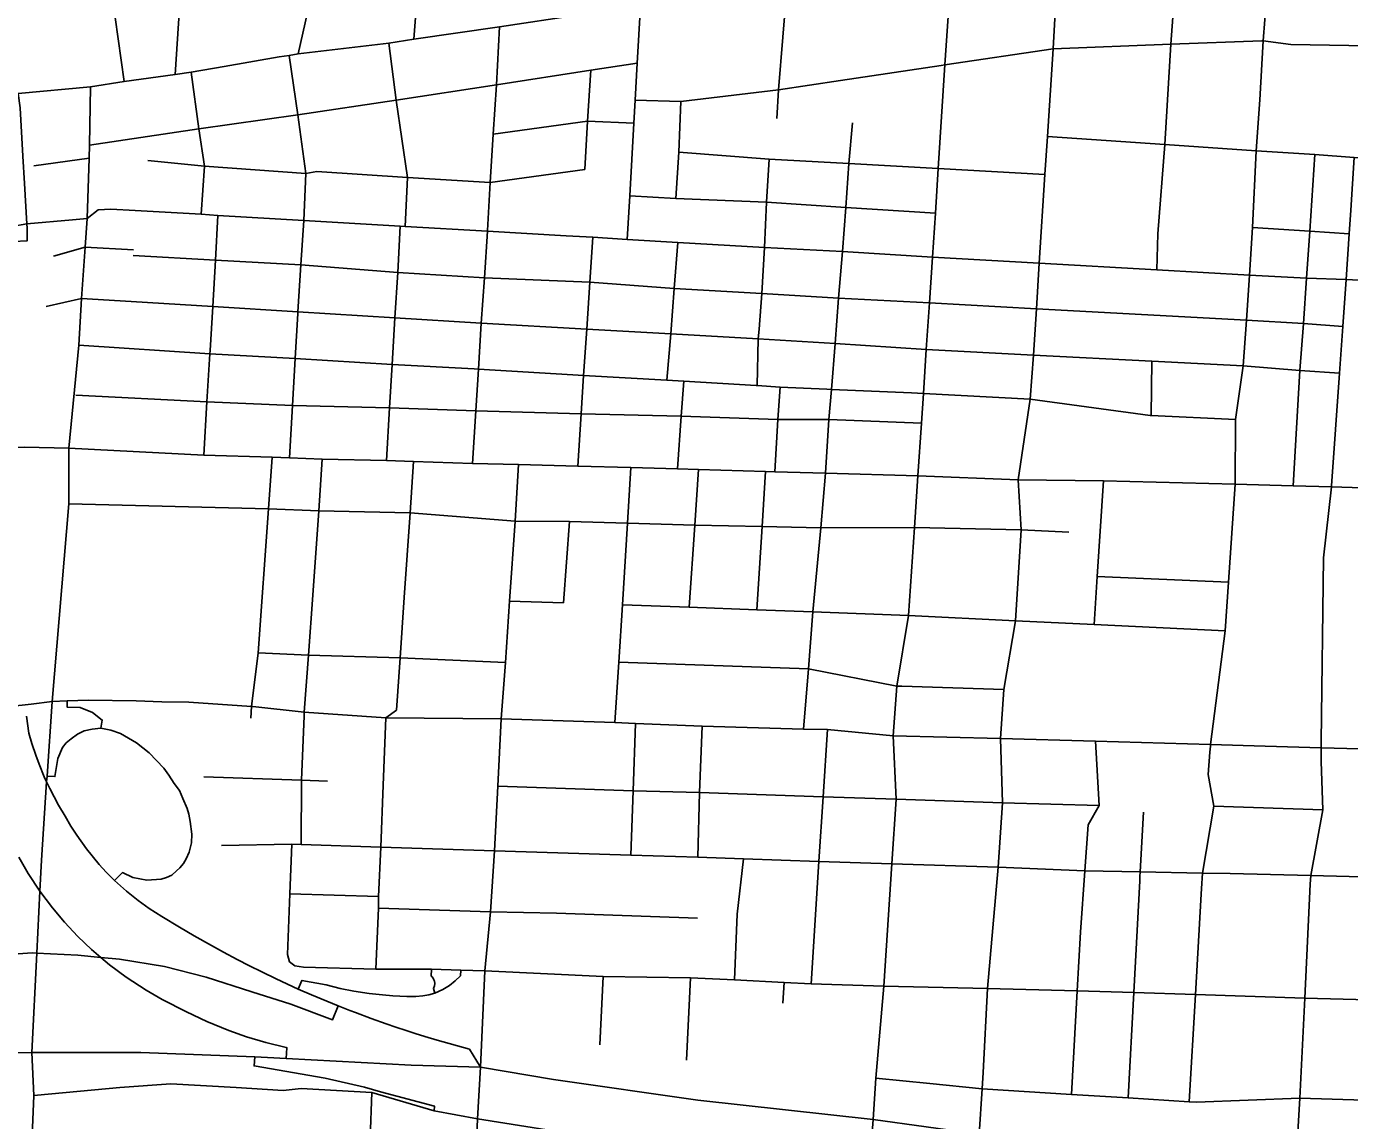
# Model space of a CAD drawing. Extents: x 1755200 to 1902939, y 644115 to 788070.
# Drawn here: x 1833258 to 1838166, y 712005 to 716065 of the extents above; entities that cross this region are included whole.
import ezdxf

# ---------------------------------------------------------------- set-up
doc = ezdxf.new("R2010")
doc.units = 0
for name, color, linetype in [('GM_X_City_Street', 7, 'Continuous'), ('GM_X_Interchange_Ramps', 7, 'Continuous'), ('GM_X_Interstate_Route', 7, 'Continuous'), ('GM_X_US_Route', 7, 'Continuous')]:
    doc.layers.add(name, color=color, linetype=linetype)

msp = doc.modelspace()

# ---------------------------------------------------------------- linework, layer by layer
at = {"layer": 'GM_X_City_Street'}
for points in [[(1834694.9, 716017.4), (1834712.3, 716244), (1834730, 716599.7), (1834753.5, 717040.7), (1834784.7, 717607), (1834815.9, 718241), (1834826.2, 718425.7)], [(1833810.3, 715887.2), (1833826.6, 716132.7), (1833867.6, 716715.8), (1833879.7, 716912.8), (1833896.3, 717184.1), (1833930.2, 717677.6)], [(1834266.7, 715963.1), (1834318, 716194.4), (1834379, 716965.3)], [(1837647.8, 713371.9), (1837649.6, 713393.9), (1837650.1, 713400), (1837704.7, 713822.4), (1837716.5, 714002.4), (1837741.9, 714366), (1837742.6, 714607), (1837770.6, 714805.1), (1837783, 714975.5), (1837794.1, 715141.8), (1837805.3, 715318.4), (1837819.1, 715603.8), (1837833.3, 715793.3), (1837845.9, 716012.2), (1837864.1, 716250.1), (1837847.2, 716506.2)], [(1837451.1, 715161.8), (1837454.2, 715295.4), (1837481.1, 715626.6), (1837502.9, 715998.9), (1837517.6, 716200.4), (1837509.1, 716454.6)], [(1836806.2, 712183.2), (1836822.4, 712494.8), (1836862.1, 712945.8), (1836878.3, 713184.6), (1836870.8, 713423.2), (1836883.3, 713604.7), (1836927.3, 713860), (1836947.8, 714197), (1836937, 714382.2), (1836981.3, 714682.5), (1836993.7, 714845.7), (1837004.3, 715017.1), (1837014.9, 715186.8), (1837035.3, 715515.6), (1837045.1, 715657.2), (1837066.3, 715982.2), (1837075.4, 716138.6), (1837089.3, 716373.2)], [(1836688, 716264.5), (1836664.7, 715922.8), (1836640.3, 715537.6), (1836630.6, 715372.8), (1836618.9, 715209.4), (1836607.6, 715039.8), (1836595.9, 714866.2), (1836585.5, 714703.5), (1836577.6, 714593.1), (1836563.9, 714397.6), (1836551.6, 714206.1), (1836529.5, 713879), (1836486.1, 713617.2), (1836473, 713432.5), (1836483.9, 713197.4), (1836468.1, 712958), (1836438.1, 712503.4), (1836408.5, 712161.8)], [(1836041.2, 715722.9), (1836047.7, 715830), (1836079.3, 716221.8)], [(1833621.3, 715860.4), (1833587, 716098.3), (1833580.1, 716146.9)], [(1835486.9, 715274.6), (1835496, 715436.4), (1835511.7, 715706.4), (1835516.5, 715791.8), (1835523.9, 715929.2), (1835535.9, 716139.8)], [(1834968.1, 715307.6), (1834978.6, 715486.4), (1834989.3, 715665), (1835002.3, 715847.8), (1835013.1, 716063.6)], [(1834662.7, 715322.8), (1834671.1, 715504.7), (1834629.8, 715791.3), (1834601.9, 716003.2)], [(1836650.5, 715920.6), (1836664.7, 715922.8), (1837066.3, 715982.2), (1837502.9, 715998.9), (1837840.8, 716012)], [(1837840.8, 716012), (1837845.9, 716012.2), (1837948.2, 715997.6), (1838234.2, 715993.4), (1838540.3, 715989), (1838556.1, 715988.1), (1838567.3, 715987.4)], [(1834265.1, 714999.3), (1834265.5, 715006.6), (1834276.3, 715180.2), (1834286.7, 715345.2), (1834295.1, 715518.8), (1834264.6, 715736.9), (1834233.2, 715957.8)], [(1833492.1, 715624.6), (1833897.9, 715684.6), (1834264.6, 715736.9), (1834629.8, 715791.3), (1835002.3, 715847.8), (1835352.1, 715902.7), (1835523.9, 715929.2)], [(1833906.3, 715368.4), (1833919.2, 715546.4), (1833897.9, 715684.6), (1833869.7, 715896)], [(1835329.5, 715533.9), (1835339.7, 715714.2), (1835352.1, 715902.7)], [(1835516.5, 715791.8), (1835685.7, 715786.3), (1836047.7, 715830), (1836278, 715864.7), (1836650.5, 715920.6)], [(1833415.8, 714425.8), (1833415.9, 714499.8), (1833452.9, 714882), (1833462.9, 715056), (1833475.9, 715245.8), (1833484.1, 715352.6), (1833490.6, 715576.9), (1833492.1, 715624.6), (1833496.3, 715841.4)], [(1835667, 715426.9), (1835678.4, 715598.3), (1835685.7, 715786.3)], [(1834989.3, 715665), (1835339.7, 715714.2), (1835511.7, 715706.4)], [(1836159.1, 713681.4), (1836175.3, 713892.4), (1836204.4, 714204.2), (1836222.5, 714407.6), (1836234.9, 714606.5), (1836244.2, 714717.9), (1836257.3, 714888.2), (1836270.8, 715056.9), (1836284.7, 715229.4), (1836297.9, 715393.3), (1836309, 715556.6), (1836321.6, 715707.5)], [(1837045.1, 715657.2), (1837481.1, 715626.6), (1837819.1, 715603.8), (1838037.3, 715589.3), (1838183.1, 715579.2), (1838234.4, 715575.9), (1838483.6, 715559.2), (1838565, 715553.7), (1839043.1, 715522.5), (1839242.4, 715509.4), (1839495.1, 715492.8)], [(1835678.4, 715598.3), (1836012.5, 715572), (1836309, 715556.6), (1836640.3, 715537.6), (1837035.3, 715515.6)], [(1837957, 714360.1), (1837981.9, 714788.5), (1837995.3, 714963.1), (1838006.6, 715131.5), (1838017.9, 715305), (1838037.3, 715589.3)], [(1833285.5, 715548.2), (1833490.6, 715576.9)], [(1833708.4, 715567.1), (1833919.2, 715546.4), (1834295.1, 715518.8), (1834335.6, 715527.4), (1834671.1, 715504.7), (1834978.6, 715486.4), (1835329.5, 715533.9)], [(1835975.7, 714942.2), (1835985.7, 715074), (1835996.3, 715244.2), (1836003.2, 715413), (1836012.5, 715572)], [(1838098.8, 714360.1), (1838128.5, 714778.8), (1838140.5, 714951.8), (1838152.6, 715125.5), (1838163.7, 715295.8), (1838170.8, 715383), (1838183.1, 715579.2)], [(1835496, 715436.4), (1835667, 715426.9), (1836003.2, 715413), (1836297.9, 715393.3), (1836630.6, 715372.8)], [(1830916.9, 714978), (1831520.4, 715062.6), (1832036.7, 715135.2), (1832206.6, 715168.3), (1833005.3, 715283.8), (1833094.2, 715296.8), (1833138.5, 715303.5), (1833203.5, 715323.3), (1833259.9, 715332.4), (1833428.7, 715347.6)], [(1833428.7, 715347.6), (1833484.1, 715352.6), (1833524.6, 715384.5), (1833571.4, 715387), (1833661.9, 715382.1), (1833906.3, 715368.4), (1833968.3, 715363.2), (1834286.7, 715345.2), (1834644.9, 715323.4), (1834662.7, 715322.8), (1834967.9, 715305.2), (1835260.6, 715288.4), (1835359.1, 715282.8), (1835486.9, 715274.6), (1835674.3, 715263.9), (1835996.3, 715244.2), (1836284.7, 715229.4), (1836618.9, 715209.4), (1837014.9, 715186.8), (1837451.1, 715161.8), (1837794.1, 715141.8), (1838006.6, 715131.5), (1838152.6, 715125.5), (1838451.5, 715110.4)], [(1833939.3, 714863), (1833949.7, 715026), (1833959.1, 715198.1), (1833968.3, 715363.2)], [(1834593.3, 714454.6), (1834605.1, 714650.1), (1834614.7, 714810.8), (1834624.6, 714983.5), (1834635.4, 715152.6), (1834644.9, 715323.4)], [(1834912.7, 714443.8), (1834925, 714638.6), (1834934.7, 714793.2), (1834945.3, 714964), (1834956.7, 715132), (1834967.9, 715305.2), (1834968.1, 715307.6)], [(1837805.3, 715318.4), (1838017.9, 715305), (1838163.7, 715295.8)], [(1833358.3, 715213.1), (1833475.9, 715245.8), (1833655.5, 715235.9)], [(1835302.9, 714433.6), (1835315.5, 714627.4), (1835324.8, 714770.2), (1835336.6, 714942.2), (1835348.3, 715116.4), (1835359.1, 715282.8)], [(1835634.1, 714751.9), (1835647.9, 714924.4), (1835661.2, 715092.8), (1835674.3, 715263.9)], [(1833654.6, 715214.8), (1833959.1, 715198.1), (1834276.3, 715180.2), (1834635.4, 715152.6), (1834956.7, 715132), (1835348.3, 715116.4), (1835661.2, 715092.8), (1835985.7, 715074), (1836270.8, 715056.9), (1836607.6, 715039.8), (1837004.3, 715017.1), (1837783, 714975.5), (1837995.3, 714963.1), (1838140.5, 714951.8)], [(1833331.5, 715026.2), (1833462.9, 715056), (1833646.8, 715044.5), (1833949.7, 715026)], [(1833949.7, 715026), (1834265.5, 715006.6), (1834624.6, 714983.5), (1834945.3, 714964), (1835336.6, 714942.2), (1835647.9, 714924.4), (1835972.9, 714905.7), (1836257.3, 714888.2), (1836595.9, 714866.2), (1836993.7, 714845.7), (1837431.9, 714822.8), (1837770.6, 714805.1), (1837981.9, 714788.5), (1838128.5, 714778.8)], [(1834233.9, 714464.8), (1834244.7, 714658.2), (1834254.5, 714833.4), (1834265.1, 714999.3)], [(1835968.9, 714732.1), (1835972.9, 714905.7), (1835975.7, 714942.2)], [(1833452.9, 714882), (1833938.5, 714850.8), (1834254.5, 714833.4), (1834614.7, 714810.8), (1834918.5, 714794)], [(1833915.7, 714474), (1833927.6, 714671.9), (1833938.5, 714850.8), (1833939.3, 714863)], [(1837430.4, 714621.1), (1837431.9, 714822.8)], [(1834918.5, 714794), (1834934.7, 714793.2), (1835284.9, 714772.5)], [(1835284.9, 714772.5), (1835324.8, 714770.2), (1835634.1, 714751.9), (1835696.4, 714748.4), (1835965.4, 714732.3)], [(1835673.5, 714423), (1835687.3, 714619.4), (1835696.4, 714748.4)], [(1835965.4, 714732.3), (1835968.9, 714732.1), (1836053.9, 714727), (1836227.3, 714718.7)], [(1836034.1, 714412.2), (1836045.8, 714606.2), (1836053.9, 714727)], [(1836227.3, 714718.7), (1836244.2, 714717.9), (1836541.6, 714705.3)], [(1836541.6, 714705.3), (1836585.5, 714703.5), (1836981.3, 714682.5), (1837426.3, 714621.3), (1837428.2, 714621.2)], [(1833441.5, 714697.3), (1833927.6, 714671.9), (1834244.7, 714658.2), (1834605.1, 714650.1), (1834925, 714638.6), (1835315.5, 714627.4), (1835687.3, 714619.4), (1836045.8, 714606.2), (1836234.9, 714606.5), (1836577.6, 714593.1)], [(1837428.2, 714621.2), (1837430.4, 714621.1), (1837742.6, 714607)], [(1831054.8, 714226.2), (1832139.3, 714379), (1832545.8, 714442.5), (1833106.9, 714499.6), (1833250.6, 714504.1), (1833415.9, 714499.8)], [(1833415.9, 714499.8), (1833915.7, 714474), (1834169.1, 714467), (1834233.9, 714464.8), (1834355.5, 714459.4), (1834593.3, 714454.6), (1834694.5, 714450.8), (1834912.7, 714443.8), (1835083.9, 714439.8), (1835302.9, 714433.6), (1835500.1, 714427.8), (1835673.5, 714423), (1835750.7, 714420.8), (1835999.5, 714413.2), (1836034.1, 714412.2), (1836222.5, 714407.6), (1836563.9, 714397.6), (1836937, 714382.2), (1837252.7, 714378.4), (1837741.9, 714366), (1837957, 714360.1), (1838098.5, 714356.2), (1838367.8, 714348.3)], [(1834091.1, 713498.6), (1834093.5, 713542), (1834118.1, 713740.5), (1834155.8, 714274.4), (1834169.1, 714467)], [(1834288.4, 713506.7), (1834288.9, 713520.4), (1834304.3, 713732), (1834320.3, 713955), (1834342.6, 714267.2), (1834355.5, 714459.4)], [(1833255.7, 711379.8), (1833255.7, 711379.8), (1833285.9, 712097.8), (1833277.7, 712257.9), (1833296.3, 712626.7), (1833307.9, 712856.7), (1833313.7, 712971.2), (1833333.2, 713262), (1833334.6, 713283.3), (1833353.2, 713559.8), (1833415.7, 714293.7), (1833415.8, 714425.8)], [(1834554.7, 712566.2), (1834563.9, 712793.5), (1834564.4, 712837), (1834572.9, 713019.6), (1834581.6, 713249.5), (1834591.8, 713499.2), (1834630.8, 713528.1), (1834643.9, 713721.5), (1834659.5, 713946.5), (1834681.2, 714260.3), (1834694.5, 714450.8)], [(1835019.5, 713496), (1835035.6, 713704.8), (1835050.4, 713932.5), (1835070.7, 714228.9), (1835083.9, 714439.8)], [(1835440.7, 713482.2), (1835454.9, 713705.5), (1835468.7, 713919.2), (1835487.4, 714221.9), (1835500.1, 714427.8)], [(1835716.3, 713909.8), (1835737.3, 714213.8), (1835750.7, 714420.8)], [(1835966.9, 713900.4), (1835986.7, 714209.1), (1835999.5, 714413.2)], [(1837218.9, 713846.2), (1837229.9, 714024.2), (1837252.7, 714378.4)], [(1838061, 713405.4), (1838061, 713410.4), (1838069.2, 714092.9), (1838098.5, 714356.2), (1838098.8, 714360.1)], [(1833415.7, 714293.7), (1834155.8, 714274.4), (1834342.6, 714267.2), (1834681.2, 714260.3), (1835070.7, 714228.9), (1835272.2, 714228), (1835487.4, 714221.9), (1835737.3, 714213.8), (1835986.7, 714209.1), (1836204.4, 714204.2), (1836551.6, 714206.1), (1836947.8, 714197), (1837124.7, 714188.6)], [(1835249.7, 713926.5), (1835272.2, 714228)], [(1837229.9, 714024.2), (1837716.5, 714002.4)], [(1835050.4, 713932.5), (1835249.7, 713926.5)], [(1835468.7, 713919.2), (1835716.3, 713909.8), (1835966.9, 713900.4), (1836175.3, 713892.4), (1836529.5, 713879), (1836927.3, 713860), (1837218.9, 713846.2), (1837704.7, 713822.4)], [(1834118.1, 713740.5), (1834304.3, 713732), (1834643.9, 713721.5), (1835035.6, 713704.8)], [(1835454.9, 713705.5), (1836159.1, 713681.4)], [(1836140.9, 713458), (1836159.1, 713681.4)], [(1836159.1, 713681.4), (1836486.1, 713617.2), (1836493.8, 713616.9)], [(1836493.8, 713616.9), (1836504.7, 713616.6), (1836883.3, 713604.7)], [(1833097.3, 713525.9), (1833196.5, 713541.4), (1833275.3, 713550.6)], [(1833275.3, 713550.6), (1833353.2, 713559.8), (1833409.4, 713562.1), (1833488.1, 713565.3), (1833664.7, 713562.5), (1833760.7, 713558.4), (1833860.8, 713557), (1834093.5, 713542), (1834098.6, 713541.7), (1834288.9, 713520.4), (1834591.8, 713499.2), (1835019.5, 713496), (1835440.7, 713482.2), (1835517.1, 713479), (1835764.7, 713469), (1836140.9, 713458), (1836229.7, 713455.6), (1836473, 713432.5), (1836870.8, 713423.2), (1837223.2, 713412.7), (1837650.1, 713400), (1837852.3, 713394), (1838060.8, 713387.8), (1838298.5, 713381.9)], [(1834277.3, 713029.4), (1834278.5, 713268), (1834288.4, 713506.7)], [(1834872.9, 710731.4), (1834896.7, 711230.8), (1834915.1, 711594.6), (1834930.8, 712011.1), (1834943, 712203.2), (1834958.4, 712560.2), (1834979.6, 712779.4), (1834993.9, 713006.4), (1835006.1, 713246), (1835019.5, 713496)], [(1835500.1, 712989.4), (1835508.3, 713228.6), (1835517.1, 713479)], [(1835748, 712982), (1835755, 713222.9), (1835764.7, 713469)], [(1836168.5, 712512), (1836197.7, 712966.8), (1836213.7, 713206.8), (1836229.7, 713455.6)], [(1837134.6, 712102.2), (1837155.5, 712486.1), (1837167.4, 712703.6), (1837183.9, 712931.7), (1837196.2, 713101.9), (1837237.1, 713173.8), (1837223.2, 713412.7)], [(1837969.8, 711898.5), (1837981.8, 712088.3), (1837999.6, 712458.6), (1838019.9, 712881.9), (1838022.7, 712913.8), (1838066.5, 713157.7), (1838060.2, 713336.9), (1838060.8, 713387.8), (1838061, 713405.4)], [(1837615.4, 712844.8), (1837616.7, 712866.2), (1837620, 712923.5), (1837662.5, 713171.9), (1837641.1, 713288.8), (1837647.8, 713371.9)], [(1833916.5, 713281.1), (1834278.5, 713268), (1834375.1, 713265)], [(1835006.1, 713246), (1835508.3, 713228.6), (1835755, 713222.9), (1836213.7, 713206.8), (1836483.9, 713197.4), (1836878.3, 713184.6), (1837237.1, 713173.8)], [(1837388.4, 712910.4), (1837389.3, 712927.8), (1837400.9, 713149.6)], [(1837662.5, 713171.9), (1838066.5, 713157.7)], [(1833981.7, 713025.1), (1834243.1, 713030.2), (1834277.3, 713029.4), (1834572.9, 713019.6), (1834993.9, 713006.4), (1835229.5, 712997.9), (1835500.1, 712989.4), (1835748, 712982), (1835917.5, 712976), (1836197.7, 712966.8), (1836468.1, 712958), (1836862.1, 712945.8), (1837183.9, 712931.7), (1837389.3, 712927.8), (1837620, 712923.5), (1837722.9, 712921.6), (1838022.7, 712913.8), (1838542.6, 712900.2)], [(1834234, 712594.6), (1834226.2, 712620.8), (1834235.1, 712846.1), (1834243.1, 713030.2)], [(1835883.9, 712527.5), (1835894, 712770.6), (1835917.5, 712976)], [(1837345.1, 712089), (1837365.7, 712480), (1837387.5, 712894.9), (1837388.4, 712910.4)], [(1834235.1, 712846.1), (1834564.4, 712837)], [(1837570.8, 712074.7), (1837593.8, 712472.3), (1837615.4, 712844.8)], [(1834563.9, 712793.5), (1834979.6, 712779.4), (1835224.4, 712774.3), (1835747.2, 712755.9)], [(1834234, 712594.6), (1834253.7, 712579.4), (1834285.8, 712574.4), (1834554.7, 712566.2), (1834760.7, 712567.2), (1834869, 712563.4), (1834958.4, 712560.2), (1835397.7, 712540), (1835721.4, 712534.2), (1835883.9, 712527.5), (1836068.9, 712517.1), (1836168.5, 712512), (1836438.1, 712503.4), (1836822.4, 712494.8), (1837155.5, 712486.1), (1837365.7, 712480), (1837593.8, 712472.3), (1837999.6, 712458.6), (1838520.4, 712445.8), (1839118.5, 712431), (1839271.3, 712426.1), (1839630.6, 712414.6), (1839860.7, 712406.4), (1839887.6, 712405.5)], [(1835384.7, 712286.2), (1835397.7, 712540)], [(1835706.8, 712228.5), (1835721.4, 712534.2)], [(1836063.7, 712440.3), (1836068.9, 712517.1)], [(1836408.5, 712161.8), (1836398.4, 712008.7), (1836382.1, 711787.3), (1836379.6, 711750.3)], [(1836408.5, 712161.8), (1836608.9, 712143.1), (1836803.1, 712123.1), (1837134.6, 712102.2), (1837345.1, 712089), (1837570.8, 712074.7), (1837598.3, 712073), (1837981.8, 712088.3), (1838500.3, 712071.5), (1838854.7, 712057), (1839252.8, 712040.7), (1839844.5, 712016.4), (1839847.9, 712016.3), (1840138.2, 712008.2), (1840363.9, 712001.9)], [(1836775.9, 711769.1), (1836792.2, 711954.3), (1836803.1, 712123.1), (1836806.2, 712183.2)], [(1833285.9, 712097.8), (1833458.2, 712114.2), (1833605.3, 712127.8), (1833793.3, 712141.4), (1834035.8, 712127.8), (1834210.1, 712116.9), (1834277.1, 712123.8), (1834539.9, 712109.7), (1834771, 712041), (1834930.8, 712011.1), (1835368.1, 711942.6), (1835695.3, 711888), (1836001.2, 711835.3), (1836382.1, 711787.3), (1836603.6, 711777.1)], [(1834532.6, 711938.3), (1834539.9, 712109.7)]]:
    msp.add_lwpolyline(points, dxfattribs=at)
at = {"layer": 'GM_X_Interchange_Ramps'}
for points in [[(1833209.8, 715266.5), (1833261.4, 715270), (1833260.9, 715316.1), (1833259.9, 715332.4), (1833251.2, 715482.3), (1833245.3, 715583.4), (1833234.8, 715763.6), (1833227.6, 715815.7)], [(1833409.4, 713562.1), (1833409.2, 713539.6), (1833457.9, 713537.4), (1833503.9, 713519.6), (1833539.3, 713491.1), (1833534.3, 713461)], [(1834943, 712203.2), (1834901, 712270.3), (1834782, 712302.9), (1834736.3, 712316.7), (1834699.5, 712328.2), (1834666.3, 712338.9), (1834628.6, 712351.5), (1834592.7, 712363.9), (1834536.8, 712383.8), (1834478.8, 712405.4), (1834457.7, 712413.2), (1834414.6, 712430.6), (1834372.9, 712447.5), (1834315.8, 712471.6), (1834265.6, 712493), (1834184.2, 712531), (1834131.2, 712556.5), (1834085.5, 712579.3), (1834039.3, 712602.9), (1833989.5, 712629.3), (1833944.1, 712654.1), (1833880.5, 712690.1), (1833825.5, 712722.4), (1833759.9, 712761.9), (1833714, 712791.4), (1833672.5, 712821.3), (1833629.3, 712856.1), (1833585.2, 712895.8), (1833554.6, 712926.6), (1833528.5, 712954.9), (1833480.7, 713013.3), (1833444.6, 713064.1), (1833423.4, 713097.4), (1833402, 713134.3), (1833377.6, 713175.9), (1833344.7, 713237.4), (1833333.2, 713262), (1833324.4, 713280.7), (1833305, 713327.6), (1833292.8, 713360.7), (1833278.4, 713404.6), (1833267.4, 713443.1), (1833258.1, 713505.6)], [(1833334.6, 713283.3), (1833364, 713281.6), (1833374.4, 713348.1), (1833392.1, 713388.9), (1833405.7, 713406.7), (1833424.5, 713421.3), (1833447.5, 713439.1), (1833472.6, 713450.6), (1833501.8, 713456.8), (1833534.3, 713461), (1833570.8, 713453.7), (1833607.4, 713441.2), (1833666, 713406.7), (1833714, 713370.1), (1833767.7, 713312.4), (1833786.9, 713286.5), (1833806.1, 713256.2), (1833826.1, 713229.9), (1833838.7, 713200.2), (1833854, 713163.2), (1833860.3, 713141.6), (1833865.8, 713114.6), (1833871.2, 713067.7), (1833870.2, 713036.2), (1833862.1, 713001), (1833850.4, 712975.8), (1833840.5, 712958.7), (1833827, 712942.5), (1833815.1, 712931.7), (1833797.7, 712915.5), (1833777.5, 712907.3), (1833757.7, 712901), (1833704.5, 712897.4), (1833653.2, 712906.4), (1833614.4, 712925.3), (1833585.2, 712895.8)], [(1833229.6, 712981.9), (1833264.7, 712921.7), (1833307.9, 712856.7), (1833354.4, 712794.4), (1833398.9, 712741.5), (1833448.5, 712688.5), (1833499.4, 712639.7), (1833534.2, 712610.2), (1833566.5, 712582.7), (1833628, 712536.8), (1833702.3, 712488.3), (1833761.7, 712454.3), (1833851.6, 712407.9), (1833926.8, 712372.7), (1834008.7, 712339.5), (1834074.7, 712316.3), (1834145.6, 712294.8), (1834222.2, 712275.8), (1834224.6, 712275.3), (1834221.7, 712235.8)], [(1834414.6, 712430.6), (1834393.8, 712379.2), (1834239.3, 712436.7), (1834093.9, 712482.2), (1833924.3, 712536.7), (1833769.8, 712576.1), (1833603.2, 712603.4), (1833534.2, 712610.2), (1833448.7, 712618.6), (1833296.3, 712626.7), (1833279, 712627.6), (1833103.4, 712615.5), (1832933.3, 712598.2), (1832894.4, 712594.3), (1832800.4, 712574.9), (1832703.5, 712554.9), (1832509.7, 712497.3), (1832321.9, 712433.7), (1832106.8, 712354.9), (1831943.2, 712291.3), (1831813, 712245.8), (1831823.7, 712174.8)], [(1834869, 712563.4), (1834868, 712542.5), (1834848.6, 712523.5), (1834827, 712506.7), (1834802.1, 712491.7), (1834772.7, 712478.3), (1834750.9, 712472.1), (1834728.5, 712467.6), (1834702.4, 712465), (1834669.6, 712465.8), (1834616.8, 712468), (1834578.6, 712471), (1834529, 712476.6), (1834472.7, 712485.4), (1834421.5, 712495.6), (1834370.2, 712508.1), (1834280.2, 712525.3), (1834265.6, 712493)], [(1834760.7, 712567.2), (1834759.5, 712541.2), (1834761.6, 712539.4), (1834766.5, 712533.5), (1834769.6, 712527.7), (1834771.5, 712522.1), (1834772.6, 712513.6), (1834771.5, 712504.8), (1834767.5, 712494.6), (1834772.7, 712478.3)], [(1834105.3, 712241.9), (1834102.8, 712207.9), (1834365.8, 712162.1), (1834511.9, 712128.9), (1834571.5, 712111.3), (1834771.4, 712058.7), (1834771, 712041)]]:
    msp.add_lwpolyline(points, dxfattribs=at)
at = {"layer": 'GM_X_Interstate_Route'}
for points in [[(1832344.4, 712238.6), (1832566.2, 712230.6), (1832676.8, 712239.4), (1832905.2, 712250.4), (1833277.7, 712257.9), (1833682.1, 712257.2), (1834105.3, 712241.9), (1834151.8, 712239.5)], [(1834151.8, 712239.5), (1834221.7, 712235.8), (1834685.3, 712211.1), (1834943, 712203.2), (1835213.7, 712157.9), (1835749.1, 712080.4), (1836398.4, 712008.7), (1836792.2, 711954.3), (1837496.3, 711916.2), (1837969.8, 711898.5), (1838154.5, 711891.7), (1838297.5, 711887), (1839238.3, 711856.2), (1839837.5, 711849), (1840535.8, 711803.7), (1840717.7, 711793.7), (1841425, 711749.7), (1842490.1, 711667.8), (1842925.4, 711630.7), (1843004, 711617.6), (1843170.2, 711570.5), (1843264.6, 711533.3), (1843319.9, 711507.2)]]:
    msp.add_lwpolyline(points, dxfattribs=at)
at = {"layer": 'GM_X_US_Route'}
for points in [[(1833991.6, 715916.8), (1834195.2, 715951.7), (1834233.2, 715957.8), (1834266.7, 715963.1), (1834601.9, 716003.2), (1834694.9, 716017.4), (1835013.1, 716063.6), (1835307.9, 716107.8), (1835535.9, 716139.8), (1835695.5, 716164.4), (1836020.3, 716214.2), (1836079.3, 716221.8), (1836347.1, 716262.8), (1836691.3, 716313.6), (1837089.3, 716373.2), (1837122.1, 716396.3), (1837499, 716453.1), (1837509.1, 716454.6), (1837781.1, 716496.1), (1837847.2, 716506.2), (1838271.8, 716570.9), (1838625.9, 716624.3), (1839034.8, 716685.9)], [(1833621.3, 715860.4), (1833810.3, 715887.2), (1833869.7, 715896), (1833991.6, 715916.8)], [(1833098, 715796.6), (1833148.8, 715803.9), (1833186.5, 715809.5), (1833227.6, 715815.7), (1833496.3, 715841.4), (1833621.3, 715860.4)]]:
    msp.add_lwpolyline(points, dxfattribs=at)

doc.saveas('drawing.dxf')
